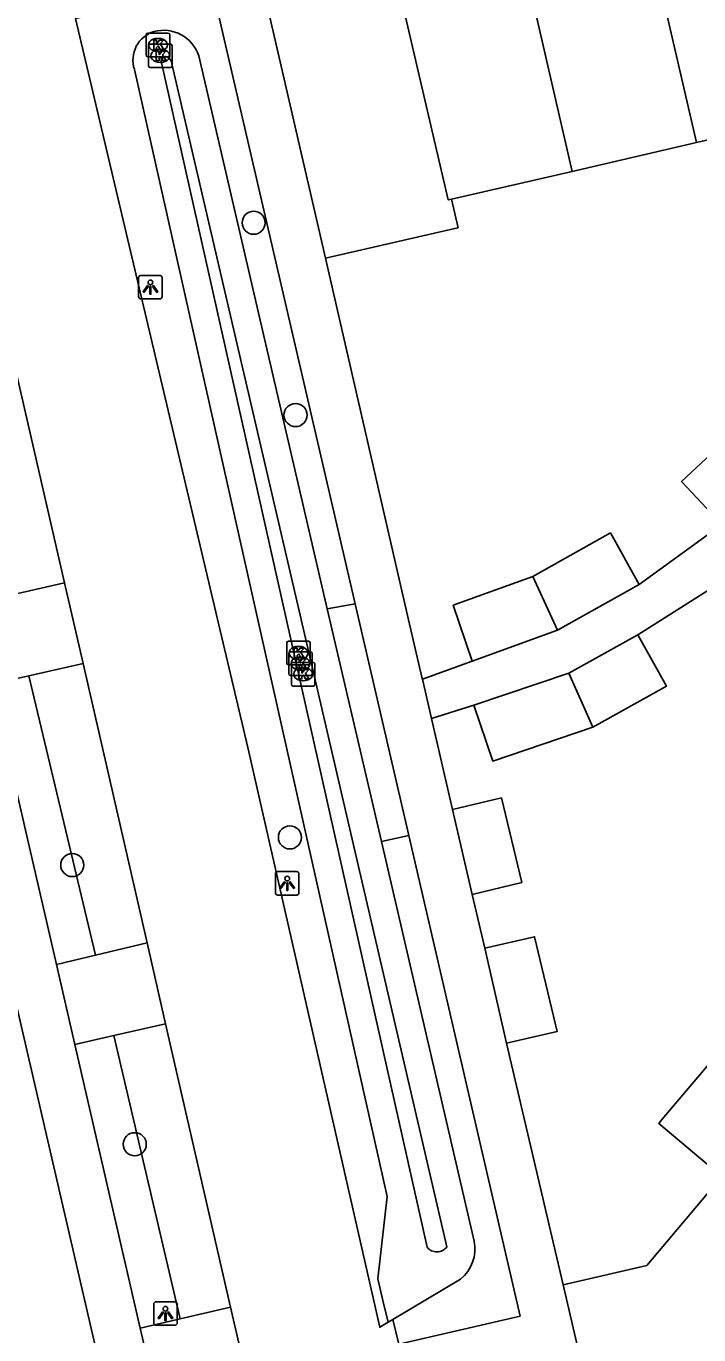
# Model space of a CAD drawing. Extents: x 156414 to 157775, y 382335 to 383765.
# Drawn here: x 156753.9 to 156782.4, y 382497.3 to 382552.8 of the extents above; entities that cross this region are included whole.
import ezdxf

# ---------------------------------------------------------------- set-up
doc = ezdxf.new("R2010")
doc.units = 0
for name, color, linetype in [('IMGEO_Berm_groen', 7, 'Continuous'), ('IMGEO_Boom', 7, 'Continuous'), ('IMGEO_Greppel_droge_sloot', 7, 'Continuous'), ('IMGEO_Haag', 7, 'Continuous'), ('IMGEO_Kolk', 7, 'Continuous'), ('IMGEO_Lichtpunt', 7, 'Continuous'), ('IMGEO_Muur', 7, 'Continuous'), ('IMGEO_Pand', 7, 'Continuous'), ('IMGEO_Parkeervlak_halfverhard', 7, 'Continuous'), ('IMGEO_Rijbaan_lokaal_gesloten', 7, 'Continuous'), ('IMGEO_Rijbaan_lokaal_open', 7, 'Continuous'), ('IMGEO_Voetpad_open', 7, 'Continuous')]:
    doc.layers.add(name, color=color, linetype=linetype)

msp = doc.modelspace()

# ---------------------------------------------------------------- linework, layer by layer
at = {"layer": 'IMGEO_Berm_groen'}
for points in [[(156766.618, 382528.052), (156761.17, 382551.497)], [(156758.444, 382550.927), (156769.162, 382503.135), (156768.76, 382499.635), (156768.975, 382498.713), (156769.196, 382497.794)], [(156772.85, 382501.232), (156768.911, 382518.185)], [(156769.404, 382497.915), (156772.262, 382499.622)]]:
    msp.add_lwpolyline(points, dxfattribs=at)
for centre, radius, start, end in [((156759.681, 382551.02), 1.563, 17.7566, 104.9037), ((156759.652, 382551.318), 1.269, 107.0804, 197.919), ((156771.214, 382500.917), 1.666, 308.9884, 10.8855)]:
    msp.add_arc(centre, radius, start, end, dxfattribs=at)
at = {"layer": 'IMGEO_Boom'}
for centre in [(156763.499, 382544.422), (156765.273, 382536.267), (156765.034, 382518.358), (156755.813, 382517.184), (156758.461, 382505.347)]:
    msp.add_circle(centre, 0.489, dxfattribs=at)
at = {"layer": 'IMGEO_Greppel_droge_sloot'}
for points in [[(156770.846, 382500.975), (156759.578, 382551.27)], [(156760.034, 382551.167), (156765.467, 382527.785), (156767.76, 382517.918), (156771.692, 382500.993)]]:
    msp.add_lwpolyline(points, dxfattribs=at)
for centre, radius, start, end in [((156759.775, 382551.269), 0.197, 67.2439, 179.8451), ((156759.642, 382551.115), 0.395, 7.4967, 58.096), ((156771.262, 382501.322), 0.542, 219.8792, 322.5585)]:
    msp.add_arc(centre, radius, start, end, dxfattribs=at)
at = {"layer": 'IMGEO_Haag'}
for points in [[(156766.618, 382528.052), (156767.799, 382528.265)], [(156768.911, 382518.185), (156766.618, 382528.052)], [(156770.072, 382518.443), (156768.911, 382518.185)]]:
    msp.add_lwpolyline(points, dxfattribs=at)
at = {"layer": 'IMGEO_Kolk'}
for p, q in [((156758.941, 382551.536), (156758.941, 382552.388)), ((156759.016, 382552.462), (156759.868, 382552.462)), ((156759.429, 382552.242), (156759.454, 382552.242)), ((156759.942, 382552.388), (156759.942, 382551.536)), ((156759.868, 382551.462), (156759.016, 382551.462)), ((156759.045, 382551.073), (156759.045, 382551.925)), ((156759.12, 382551.999), (156759.972, 382551.999)), ((156759.452, 382551.682), (156759.427, 382551.682)), ((156759.533, 382551.779), (156759.558, 382551.779)), ((156760.046, 382551.925), (156760.046, 382551.073)), ((156759.972, 382550.999), (156759.12, 382550.999)), ((156759.556, 382551.219), (156759.531, 382551.219)), ((156764.899, 382525.75), (156764.899, 382526.602)), ((156764.974, 382526.676), (156765.826, 382526.676)), ((156765.9, 382526.602), (156765.9, 382525.75)), ((156764.983, 382525.301), (156764.983, 382526.153)), ((156765.058, 382526.227), (156765.91, 382526.227)), ((156765.387, 382526.456), (156765.412, 382526.456)), ((156765.471, 382526.007), (156765.496, 382526.007)), ((156765.984, 382526.153), (156765.984, 382525.301)), ((156765.826, 382525.676), (156764.974, 382525.676)), ((156765.097, 382524.849), (156765.097, 382525.701)), ((156765.172, 382525.775), (156766.024, 382525.775)), ((156765.41, 382525.896), (156765.385, 382525.896)), ((156765.494, 382525.447), (156765.469, 382525.447)), ((156765.585, 382525.555), (156765.61, 382525.555)), ((156766.098, 382525.701), (156766.098, 382524.849)), ((156765.91, 382525.227), (156765.058, 382525.227)), ((156765.608, 382524.995), (156765.583, 382524.995)), ((156766.024, 382524.775), (156765.172, 382524.775))]:
    msp.add_line(p, q, dxfattribs=at)
for points in [[(156758.941, 382551.536), (156758.941, 382552.388)], [(156759.016, 382552.462), (156759.868, 382552.462)], [(156759.262, 382552.162), (156759.385, 382552.162), (156759.385, 382552.011), (156759.515, 382552.162), (156759.679, 382552.162), (156759.533, 382552.011), (156759.686, 382551.762), (156759.534, 382551.762), (156759.449, 382551.926), (156759.385, 382551.859), (156759.385, 382551.762), (156759.262, 382551.762), (156759.262, 382552.162)], [(156759.942, 382552.388), (156759.942, 382551.536)], [(156759.868, 382551.462), (156759.016, 382551.462)], [(156759.045, 382551.073), (156759.045, 382551.925)], [(156759.12, 382551.999), (156759.972, 382551.999)], [(156759.366, 382551.699), (156759.489, 382551.699), (156759.489, 382551.548), (156759.619, 382551.699), (156759.783, 382551.699), (156759.637, 382551.548), (156759.79, 382551.299), (156759.638, 382551.299), (156759.553, 382551.463), (156759.489, 382551.396), (156759.489, 382551.299), (156759.366, 382551.299), (156759.366, 382551.699)], [(156760.046, 382551.925), (156760.046, 382551.073)], [(156759.972, 382550.999), (156759.12, 382550.999)], [(156764.899, 382525.75), (156764.899, 382526.602)], [(156764.974, 382526.676), (156765.826, 382526.676)], [(156765.9, 382526.602), (156765.9, 382525.75)], [(156764.983, 382525.301), (156764.983, 382526.153)], [(156765.058, 382526.227), (156765.91, 382526.227)], [(156765.22, 382526.376), (156765.343, 382526.376), (156765.343, 382526.225), (156765.473, 382526.376), (156765.637, 382526.376), (156765.491, 382526.225), (156765.644, 382525.976), (156765.492, 382525.976), (156765.407, 382526.14), (156765.343, 382526.073), (156765.343, 382525.976), (156765.22, 382525.976), (156765.22, 382526.376)], [(156765.984, 382526.153), (156765.984, 382525.301)], [(156765.826, 382525.676), (156764.974, 382525.676)], [(156765.097, 382524.849), (156765.097, 382525.701)], [(156765.172, 382525.775), (156766.024, 382525.775)], [(156765.304, 382525.927), (156765.427, 382525.927), (156765.427, 382525.776), (156765.557, 382525.927), (156765.721, 382525.927), (156765.575, 382525.776), (156765.728, 382525.527), (156765.576, 382525.527), (156765.491, 382525.691), (156765.427, 382525.624), (156765.427, 382525.527), (156765.304, 382525.527), (156765.304, 382525.927)], [(156765.418, 382525.475), (156765.541, 382525.475), (156765.541, 382525.324), (156765.671, 382525.475), (156765.835, 382525.475), (156765.689, 382525.324), (156765.842, 382525.075), (156765.69, 382525.075), (156765.605, 382525.239), (156765.541, 382525.172), (156765.541, 382525.075), (156765.418, 382525.075), (156765.418, 382525.475)], [(156766.098, 382525.701), (156766.098, 382524.849)], [(156765.91, 382525.227), (156765.058, 382525.227)], [(156766.024, 382524.775), (156765.172, 382524.775)]]:
    msp.add_lwpolyline(points, dxfattribs=at)
for centre, start, end in [((156759.018, 382552.386), 91.552, 178.448), ((156759.018, 382552.386), 91.552, 178.448), ((156759.866, 382552.386), 1.552, 88.448), ((156759.866, 382552.386), 1.552, 88.448), ((156759.018, 382551.538), 181.552, 268.448), ((156759.018, 382551.538), 181.552, 268.448), ((156759.122, 382551.923), 91.552, 178.448), ((156759.122, 382551.923), 91.552, 178.448), ((156759.866, 382551.538), 271.552, 358.448), ((156759.866, 382551.538), 271.552, 358.448), ((156759.97, 382551.923), 1.552, 88.448), ((156759.97, 382551.923), 1.552, 88.448), ((156759.122, 382551.075), 181.552, 268.448), ((156759.122, 382551.075), 181.552, 268.448), ((156759.97, 382551.075), 271.552, 358.448), ((156759.97, 382551.075), 271.552, 358.448), ((156764.976, 382526.6), 91.552, 178.448), ((156764.976, 382526.6), 91.552, 178.448), ((156765.824, 382526.6), 1.552, 88.448), ((156765.824, 382526.6), 1.552, 88.448), ((156765.06, 382526.151), 91.552, 178.448), ((156765.06, 382526.151), 91.552, 178.448), ((156765.908, 382526.151), 1.552, 88.448), ((156765.908, 382526.151), 1.552, 88.448), ((156764.976, 382525.752), 181.552, 268.448), ((156764.976, 382525.752), 181.552, 268.448), ((156765.174, 382525.699), 91.552, 178.448), ((156765.174, 382525.699), 91.552, 178.448), ((156765.824, 382525.752), 271.552, 358.448), ((156765.824, 382525.752), 271.552, 358.448), ((156766.022, 382525.699), 1.552, 88.448), ((156766.022, 382525.699), 1.552, 88.448), ((156765.06, 382525.303), 181.552, 268.448), ((156765.06, 382525.303), 181.552, 268.448), ((156765.174, 382524.851), 181.552, 268.448), ((156765.174, 382524.851), 181.552, 268.448), ((156765.908, 382525.303), 271.552, 358.448), ((156765.908, 382525.303), 271.552, 358.448), ((156766.022, 382524.851), 271.552, 358.448), ((156766.022, 382524.851), 271.552, 358.448)]:
    msp.add_arc(centre, 0.0765, start, end, dxfattribs=at)
for centre, major_axis, ratio, start_param, end_param in [((156759.428, 382551.962), (-0.387, 0.002), 0.722429, 4.712389, 7.853982), ((156759.453, 382551.962), (-0.39, 0.002), 0.717154, 1.570796, 4.712389), ((156759.532, 382551.499), (-0.387, 0.002), 0.722429, 4.712389, 7.853982), ((156759.557, 382551.499), (-0.39, 0.002), 0.717154, 1.570796, 4.712389), ((156765.386, 382526.176), (-0.387, 0.002), 0.722429, 4.712389, 7.853982), ((156765.47, 382525.727), (-0.387, 0.002), 0.722429, 4.712389, 7.853982), ((156765.411, 382526.176), (-0.39, 0.002), 0.717154, 1.570796, 4.712389), ((156765.495, 382525.727), (-0.39, 0.002), 0.717154, 1.570796, 4.712389), ((156765.584, 382525.275), (-0.387, 0.002), 0.722429, 4.712389, 7.853982), ((156765.609, 382525.275), (-0.39, 0.002), 0.717154, 1.570796, 4.712389)]:
    msp.add_ellipse(centre, major_axis=major_axis, ratio=ratio, start_param=start_param, end_param=end_param, dxfattribs=at)
at = {"layer": 'IMGEO_Lichtpunt'}
for p, q in [((156758.624, 382542.096), (156758.624, 382541.289)), ((156758.624, 382542.096), (156758.624, 382541.289)), ((156759.526, 382542.191), (156758.718, 382542.191)), ((156759.526, 382542.191), (156758.718, 382542.191)), ((156759.62, 382541.289), (156759.62, 382542.096)), ((156759.62, 382541.289), (156759.62, 382542.096)), ((156758.718, 382541.195), (156759.526, 382541.195)), ((156758.718, 382541.195), (156759.526, 382541.195)), ((156764.423, 382516.815), (156764.423, 382516.008)), ((156764.423, 382516.815), (156764.423, 382516.008)), ((156765.325, 382516.91), (156764.517, 382516.91)), ((156765.325, 382516.91), (156764.517, 382516.91)), ((156765.419, 382516.008), (156765.419, 382516.815)), ((156765.419, 382516.008), (156765.419, 382516.815)), ((156764.517, 382515.914), (156765.325, 382515.914)), ((156764.517, 382515.914), (156765.325, 382515.914)), ((156759.263, 382498.574), (156759.263, 382497.767)), ((156759.263, 382498.574), (156759.263, 382497.767)), ((156760.165, 382498.669), (156759.357, 382498.669)), ((156760.165, 382498.669), (156759.357, 382498.669)), ((156760.259, 382497.767), (156760.259, 382498.574)), ((156760.259, 382497.767), (156760.259, 382498.574)), ((156759.357, 382497.673), (156760.165, 382497.673)), ((156759.357, 382497.673), (156760.165, 382497.673))]:
    msp.add_line(p, q, dxfattribs=at)
for points in [[(156758.998, 382541.76), (156759.037, 382541.732), (156758.849, 382541.47), (156758.811, 382541.497), (156758.998, 382541.76)], [(156759.1, 382541.712), (156759.147, 382541.712), (156759.147, 382541.39), (156759.1, 382541.39), (156759.1, 382541.712)], [(156759.21, 382541.732), (156759.248, 382541.759), (156759.435, 382541.497), (156759.396, 382541.469), (156759.21, 382541.732)], [(156764.797, 382516.479), (156764.836, 382516.451), (156764.648, 382516.189), (156764.61, 382516.216), (156764.797, 382516.479)], [(156764.899, 382516.431), (156764.946, 382516.431), (156764.946, 382516.109), (156764.899, 382516.109), (156764.899, 382516.431)], [(156765.009, 382516.451), (156765.047, 382516.478), (156765.234, 382516.216), (156765.195, 382516.188), (156765.009, 382516.451)], [(156759.637, 382498.238), (156759.676, 382498.21), (156759.488, 382497.948), (156759.45, 382497.975), (156759.637, 382498.238)], [(156759.739, 382498.19), (156759.786, 382498.19), (156759.786, 382497.868), (156759.739, 382497.868), (156759.739, 382498.19)], [(156759.849, 382498.21), (156759.887, 382498.237), (156760.074, 382497.975), (156760.035, 382497.947), (156759.849, 382498.21)]]:
    msp.add_lwpolyline(points, dxfattribs=at)
for centre in [(156759.123, 382541.894), (156764.922, 382516.613), (156759.762, 382498.372)]:
    msp.add_circle(centre, 0.0994, dxfattribs=at)
for centre, start, end in [((156758.718, 382542.096), 90, 180), ((156758.718, 382542.096), 90, 180), ((156759.526, 382542.096), 0, 90), ((156759.526, 382542.096), 0, 90), ((156758.718, 382541.289), 180, 270), ((156758.718, 382541.289), 180, 270), ((156759.526, 382541.289), 270, 0), ((156759.526, 382541.289), 270, 360), ((156764.517, 382516.815), 90, 180), ((156764.517, 382516.815), 90, 180), ((156765.325, 382516.815), 0, 90), ((156765.325, 382516.815), 0, 90), ((156764.517, 382516.008), 180, 270), ((156764.517, 382516.008), 180, 270), ((156765.325, 382516.008), 270, 0), ((156765.325, 382516.008), 270, 360), ((156759.357, 382498.574), 90, 180), ((156759.357, 382498.574), 90, 180), ((156760.165, 382498.574), 0, 90), ((156760.165, 382498.574), 0, 90), ((156759.357, 382497.767), 180, 270), ((156759.357, 382497.767), 180, 270), ((156760.165, 382497.767), 270, 0), ((156760.165, 382497.767), 270, 360)]:
    msp.add_arc(centre, 0.0946, start, end, dxfattribs=at)
at = {"layer": 'IMGEO_Muur'}
for points in [[(156770.067, 382527.583), (156766.55, 382542.92)], [(156770.629, 382525.152), (156770.067, 382527.583)], [(156776.61, 382499.385), (156774.221, 382509.638)]]:
    msp.add_lwpolyline(points, dxfattribs=at)
at = {"layer": 'IMGEO_Pand'}
for points in [[(156782.269, 382547.821), (156779.539, 382559.608)], [(156774.288, 382558.394), (156776.998, 382546.602)], [(156771.884, 382545.42), (156771.744, 382545.387), (156769.007, 382557.173)], [(156766.55, 382542.92), (156763.544, 382555.909)], [(156786.454, 382554.537), (156787.716, 382549.081), (156787.541, 382549.041), (156782.269, 382547.821)], [(156782.269, 382547.821), (156776.998, 382546.602)], [(156776.998, 382546.602), (156771.884, 382545.42)], [(156771.884, 382545.42), (156772.162, 382544.211), (156772.024, 382544.18), (156766.55, 382542.92)], [(156783.336, 382531.627), (156781.631, 382533.455), (156784.933, 382536.535)], [(156775.328, 382529.423), (156778.62, 382531.268), (156779.843, 382529.087)], [(156772.758, 382525.835), (156771.958, 382528.204), (156775.328, 382529.423)], [(156775.328, 382529.423), (156776.371, 382527.142)], [(156779.843, 382529.087), (156776.371, 382527.142)], [(156776.371, 382527.142), (156772.758, 382525.835)], [(156776.861, 382525.326), (156779.774, 382526.948)], [(156779.774, 382526.948), (156780.99, 382524.764), (156777.878, 382523.03)], [(156772.836, 382523.964), (156776.861, 382525.326)], [(156776.861, 382525.326), (156777.878, 382523.03)], [(156777.878, 382523.03), (156773.637, 382521.596), (156772.836, 382523.964)], [(156772.762, 382515.941), (156774.857, 382516.441), (156773.999, 382520.034), (156771.928, 382519.54)], [(156771.928, 382519.54), (156772.762, 382515.941)], [(156773.291, 382513.654), (156775.406, 382514.141), (156776.362, 382510.131), (156774.221, 382509.638)], [(156774.221, 382509.638), (156773.291, 382513.654)], [(156783.34, 382503.976), (156780.665, 382506.23), (156780.814, 382506.406), (156784.311, 382510.531)], [(156776.61, 382499.385), (156780.161, 382500.209), (156783.34, 382503.976)], [(156777.938, 382493.666), (156776.61, 382499.385)]]:
    msp.add_lwpolyline(points, dxfattribs=at)
at = {"layer": 'IMGEO_Parkeervlak_halfverhard'}
for points in [[(156756.797, 382513.365), (156753.975, 382525.21)], [(156760.378, 382497.938), (156757.579, 382509.955)]]:
    msp.add_lwpolyline(points, dxfattribs=at)
at = {"layer": 'IMGEO_Rijbaan_lokaal_gesloten'}
for points in [[(156769.196, 382497.794), (156768.84, 382497.586), (156763.253, 382522.164), (156755.942, 382553.09)], [(156752.886, 382540.494), (156755.483, 382529.155)], [(156755.483, 382529.155), (156756.267, 382525.73)], [(156756.267, 382525.73), (156758.98, 382513.885)], [(156758.98, 382513.885), (156759.765, 382510.456)], [(156759.765, 382510.456), (156762.517, 382498.436)], [(156762.517, 382498.436), (156762.868, 382496.904)], [(156769.404, 382497.915), (156769.196, 382497.794)], [(156769.645, 382496.868), (156769.404, 382497.915)]]:
    msp.add_lwpolyline(points, dxfattribs=at)
at = {"layer": 'IMGEO_Rijbaan_lokaal_open'}
for points in [[(156753.199, 382528.63), (156755.483, 382529.155)], [(156756.267, 382525.73), (156753.975, 382525.21)], [(156753.975, 382525.21), (156752.389, 382524.85)], [(156756.797, 382513.365), (156758.98, 382513.885)], [(156755.144, 382512.971), (156756.797, 382513.365)], [(156755.144, 382512.971), (156755.922, 382509.575)], [(156759.765, 382510.456), (156757.579, 382509.955)], [(156757.579, 382509.955), (156755.922, 382509.575)], [(156760.378, 382497.938), (156762.517, 382498.436)], [(156758.696, 382497.546), (156760.378, 382497.938)], [(156758.696, 382497.546), (156759.485, 382494.152)]]:
    msp.add_lwpolyline(points, dxfattribs=at)
at = {"layer": 'IMGEO_Voetpad_open'}
for points in [[(156767.799, 382528.265), (156761.759, 382554.359), (156755.942, 382553.09)], [(156766.55, 382542.92), (156770.067, 382527.583), (156770.629, 382525.152), (156770.648, 382525.072)], [(156779.843, 382529.087), (156783.336, 382531.627)], [(156764.119, 382465.046), (156760.304, 382481.722), (156756.624, 382497.478), (156749.185, 382529.649)], [(156779.774, 382526.948), (156782.854, 382528.897)], [(156770.072, 382518.443), (156767.799, 382528.265)], [(156770.648, 382525.072), (156772.758, 382525.835)], [(156752.389, 382524.85), (156755.144, 382512.971)], [(156770.648, 382525.072), (156771.034, 382523.398)], [(156771.034, 382523.398), (156772.836, 382523.964)], [(156771.928, 382519.54), (156771.034, 382523.398)], [(156769.645, 382496.868), (156774.79, 382498.059), (156770.072, 382518.443)], [(156773.291, 382513.654), (156772.762, 382515.941)], [(156755.922, 382509.575), (156758.61, 382497.915), (156758.696, 382497.546)], [(156776.61, 382499.385), (156774.221, 382509.638)]]:
    msp.add_lwpolyline(points, dxfattribs=at)

doc.saveas('drawing.dxf')
